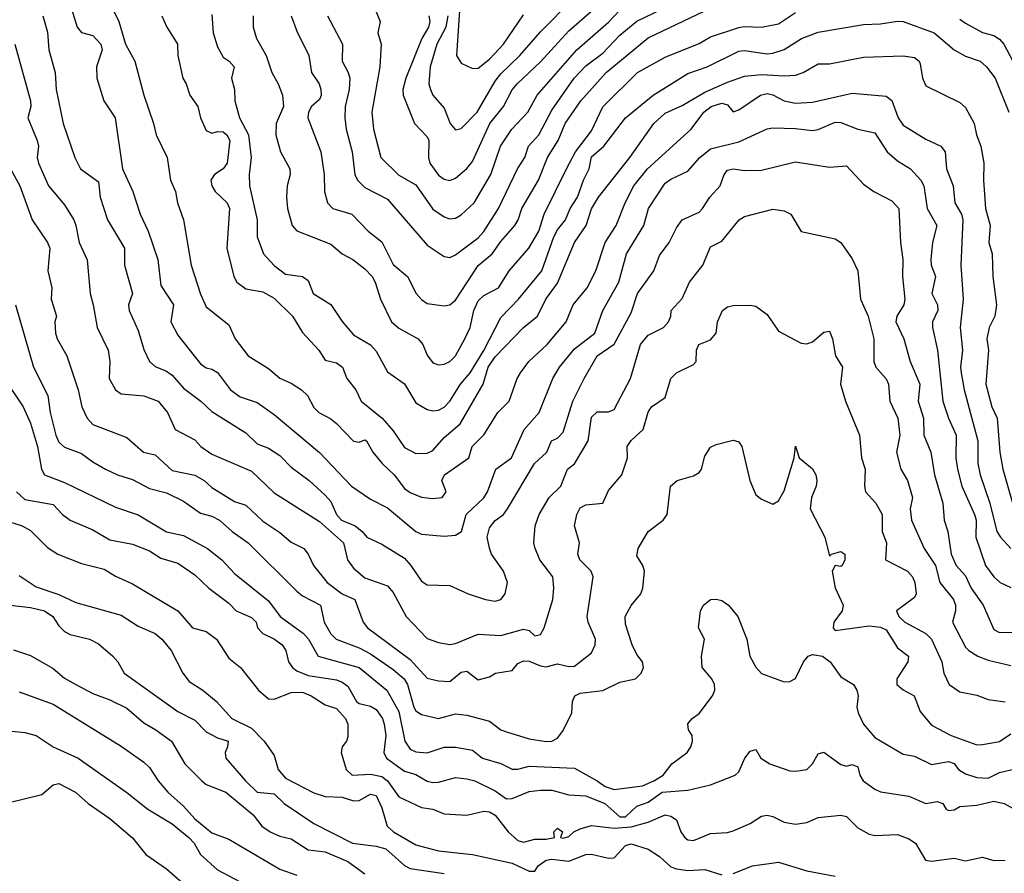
# Model space of a CAD drawing. Header units: metres. Extents: x -46681 to -43747, y -240911 to -237677.
# Tile 900 of 1056: x -44050 to -43963, y -239040 to -238965. Entities that reach past the tile are written whole.
import ezdxf

# ---------------------------------------------------------------- set-up
doc = ezdxf.new("R2010")
doc.units = ezdxf.units.M
doc.layers.add('CONTOUR_INDEX', color=1, linetype='Continuous')
doc.layers.add('CONTOUR_INTER', color=3, linetype='Continuous')

msp = doc.modelspace()

# ---------------------------------------------------------------- linework, layer by layer
at = {"layer": 'CONTOUR_INDEX'}
for points, elevation in [([(-44010.995, -238960.52), (-44011.515, -238968.02), (-44011.095, -238968.68), (-44010.095, -238969.155), (-44009.595, -238969.132), (-44008.595, -238968.356), (-44007.369, -238967.02), (-44005.595, -238964.416)], 105), ([(-44045.747, -238963.02), (-44044.984, -238965.52), (-44044.595, -238966), (-44043.595, -238966.239), (-44042.881, -238967.02), (-44042.78, -238967.52), (-44043.263, -238969.02), (-44043.244, -238970.02), (-44042.614, -238972.02), (-44041.624, -238973.52), (-44040.982, -238978.02), (-44040.047, -238980.02), (-44039.404, -238982.02), (-44038.711, -238983.52), (-44037.843, -238986.02), (-44037.595, -238988.304), (-44036.471, -238990.02), (-44036.719, -238991.52), (-44036.095, -238992.704), (-44034.095, -238995.212), (-44033.595, -238995.584), (-44033.095, -238995.691), (-44032.595, -238995.99), (-44031.453, -238997.52), (-44030.595, -238998.147), (-44029.095, -238998.649), (-44027.595, -238999.681), (-44023.595, -239003.043), (-44020.779, -239006.02), (-44019.095, -239007.165), (-44017.595, -239007.942), (-44015.095, -239010.026), (-44014.595, -239010.265), (-44012.595, -239010.443), (-44011.595, -239010.343), (-44011.075, -239010.02), (-44010.659, -239008.52), (-44009.095, -239007.042), (-44008.754, -239006.52), (-44008.043, -239004.52), (-44006.653, -239003.52), (-44005.542, -239001.02), (-44004.217, -238999.52), (-44002.99, -238996.52), (-44002.405, -238995.52), (-44001.095, -238993.887), (-43999.297, -238992.52), (-43998.593, -238990.52), (-43997.173, -238988.02), (-43996.497, -238985.52), (-43994.981, -238983.02), (-43994.566, -238981.52), (-43993.095, -238979.29), (-43992.595, -238978.931), (-43991.095, -238978.217), (-43990.046, -238977.02), (-43989.095, -238976.253), (-43986.595, -238975.625), (-43984.095, -238974.493), (-43983.595, -238974.4), (-43981.595, -238974.447), (-43980.095, -238974.633), (-43979.595, -238974.538), (-43978.095, -238973.894), (-43977.595, -238973.922), (-43976.095, -238974.517), (-43974.595, -238974.833), (-43973.492, -238976.52), (-43972.595, -238977.311), (-43971.454, -238978.02), (-43970.536, -238979.02), (-43970.27, -238979.52), (-43969.974, -238981.52), (-43969.109, -238983.02), (-43969.506, -238984.52), (-43969.66, -238986.02), (-43969.618, -238986.52), (-43969.251, -238987.52), (-43969.549, -238989.02), (-43969.065, -238990.02), (-43969.047, -238990.52), (-43969.497, -238991.52), (-43969.504, -238992.02), (-43969.062, -238994.02), (-43968.595, -238998.513), (-43968.102, -239000.02), (-43967.427, -239001.52), (-43967.444, -239003.52), (-43967.303, -239004.52), (-43966.924, -239006.02), (-43965.788, -239008.52), (-43965.663, -239009.02), (-43965.695, -239010.52), (-43964.82, -239013.02), (-43964.095, -239014.024), (-43963.521, -239014.52), (-43962.595, -239014.946)], 115), ([(-44026.094, -238964.52), (-44025.595, -238965.863), (-44024.522, -238968.02), (-44024.297, -238969.52), (-44023.619, -238970.52), (-44023.462, -238971.02), (-44023.43, -238971.52), (-44023.595, -238971.894), (-44024.288, -238972.52), (-44024.558, -238973.02), (-44024.607, -238973.52), (-44023.459, -238976.52), (-44023.182, -238978.52), (-44023.161, -238980.02), (-44022.892, -238981.02), (-44022.4, -238981.52), (-44020.725, -238982.02), (-44019.286, -238983.52), (-44018.095, -238984.45), (-44017.095, -238986.451), (-44015.833, -238987.52), (-44015.051, -238989.02), (-44014.595, -238989.558), (-44014.095, -238989.894), (-44012.595, -238990.1), (-44012.095, -238990.011), (-44011.595, -238989.618), (-44009.595, -238986.547), (-44008.344, -238985.52), (-44007.595, -238984.442), (-44006.355, -238983.02), (-44006.058, -238982.52), (-44005.736, -238981.52), (-44004.265, -238979.02), (-44003.463, -238977.02), (-44002.544, -238975.52), (-44001.903, -238974.02), (-44000.531, -238972.02), (-43998.295, -238969.52), (-43994.595, -238966.45), (-43989.595, -238964.087)], 110), ([(-44051.415, -238996.52), (-44049.727, -238999.02), (-44049.095, -239000.469), (-44048.464, -239002.52), (-44048.114, -239004.52), (-44047.857, -239005.02), (-44046.095, -239005.7), (-44041.595, -239007.862), (-44039.595, -239008.541), (-44037.095, -239010.04), (-44035.595, -239010.367), (-44033.481, -239011.52), (-44032.215, -239012.52), (-44031.095, -239013.716), (-44028.095, -239016.138), (-44027.057, -239017.52), (-44025.015, -239019.02), (-44024.552, -239019.52), (-44023.722, -239021.02), (-44020.095, -239022.032), (-44017.663, -239024.02), (-44016.595, -239025.902), (-44016.048, -239028.52), (-44015.595, -239029.238), (-44015.095, -239029.464), (-44014.095, -239029.549), (-44012.595, -239029.046), (-44011.595, -239029.037), (-44010.095, -239029.31), (-44009.211, -239030.02), (-44007.595, -239030.5), (-44006.595, -239030.997), (-44006.095, -239030.997), (-44005.095, -239030.716), (-44001.095, -239030.915), (-43999.095, -239032.005), (-43998.39, -239032.52), (-43997.595, -239032.778), (-43995.095, -239032.461), (-43994.094, -239032.02), (-43993.272, -239031.52), (-43992.516, -239030.52), (-43991.136, -239029.52), (-43990.813, -239029.02), (-43990.68, -239028.52), (-43990.7, -239028.02), (-43991.035, -239027.52), (-43991.095, -239026.997), (-43990.707, -239026.52), (-43990.095, -239026.081), (-43988.916, -239024.52), (-43988.711, -239024.02), (-43988.742, -239023.52), (-43988.983, -239023.02), (-43989.819, -239022.02), (-43989.888, -239021.02), (-43989.619, -239019.52), (-43990.143, -239018.52), (-43989.987, -239017.02), (-43989.707, -239016.52), (-43989.095, -239016.029), (-43988.595, -239015.982), (-43988.095, -239016.114), (-43987.51, -239016.52), (-43986.672, -239017.52), (-43985.88, -239019.52), (-43985.621, -239021.02), (-43985.095, -239021.98), (-43984.595, -239022.547), (-43982.595, -239023.279), (-43982.095, -239023.255), (-43981.595, -239022.991), (-43980.883, -239021.52), (-43980.475, -239021.02), (-43980.095, -239020.874), (-43979.206, -239021.02), (-43978.546, -239021.52), (-43977.595, -239022.834), (-43976.486, -239023.52), (-43976.19, -239024.02), (-43976.07, -239024.52), (-43976.168, -239025.52), (-43976.069, -239026.02), (-43975.595, -239027.006), (-43974.595, -239028.208), (-43972.095, -239029.664), (-43971.095, -239029.845), (-43969.595, -239030.578), (-43968.095, -239030.3), (-43967.595, -239030.497), (-43967.202, -239031.02), (-43966.595, -239031.388), (-43965.595, -239031.723), (-43964.595, -239031.785), (-43963.595, -239031.277), (-43962.095, -239030.936)], 120), ([(-44050.595, -239020.469), (-44049.095, -239020.952), (-44047.095, -239022.097), (-44046.095, -239022.958), (-44045.095, -239023.53), (-44043.595, -239024.322), (-44042.095, -239024.865), (-44040.595, -239025.595), (-44039.095, -239026.912), (-44038.024, -239027.52), (-44036.66, -239028.52), (-44035.473, -239030.52), (-44033.983, -239032.02), (-44033.595, -239032.341), (-44031.865, -239033.02), (-44029.439, -239035.02), (-44028.687, -239036.02), (-44027.95, -239036.52), (-44027.095, -239036.894), (-44026.095, -239037.144), (-44024.595, -239038.093), (-44023.095, -239038.278), (-44021.095, -239039.127), (-44019.595, -239040.219)], 125)]:
    msp.add_lwpolyline(points, dxfattribs=dict(at, elevation=elevation))
at = {"layer": 'CONTOUR_INTER'}
for points, elevation in [([(-44012.278, -238964.52), (-44012.432, -238965.52), (-44013.25, -238967.02), (-44013.841, -238969.02), (-44013.936, -238970.52), (-44013.811, -238971.02), (-44013.591, -238971.52), (-44012.595, -238972.669), (-44012.067, -238974.02), (-44011.595, -238974.591), (-44011.095, -238974.451), (-44009.691, -238973.02), (-44008.095, -238970.292), (-44007.595, -238969.638), (-44005.903, -238968.02), (-44004.095, -238965.919), (-44001.25, -238963.02)], 106), ([(-44042.039, -238963.52), (-44041.295, -238965.02), (-44040.713, -238967.02), (-44039.874, -238968.52), (-44039.102, -238971.52), (-44038.241, -238974.02), (-44038.015, -238975.02), (-44037.037, -238977.02), (-44036.729, -238979.02), (-44036.309, -238980.02), (-44036.113, -238981.02), (-44035.595, -238982.52), (-44034.925, -238986.52), (-44034.095, -238989.069), (-44033.595, -238990.202), (-44031.595, -238991.77), (-44031.028, -238993.02), (-44029.883, -238994.52), (-44028.095, -238995.648), (-44027.095, -238996.494), (-44026.095, -238996.931), (-44025.192, -238997.52), (-44024.648, -238998.02), (-44024.095, -238999.076), (-44023.662, -238999.52), (-44022.595, -239000.085), (-44022.095, -239000.494), (-44020.595, -239002.033), (-44020.095, -239002.146), (-44019.595, -239001.937), (-44019.452, -239002.02), (-44018.879, -239003.02), (-44018.066, -239004.02), (-44017.011, -239005.02), (-44016.095, -239006.23), (-44015.595, -239006.579), (-44014.595, -239006.977), (-44013.595, -239007.112), (-44012.776, -239007.02), (-44012.422, -239006.52), (-44012.807, -239005.52), (-44012.549, -239005.02), (-44010.41, -239003.52), (-44010.114, -239002.52), (-44009.095, -239001.495), (-44007.861, -238999.52), (-44006.854, -238998.52), (-44006.16, -238996.52), (-44005.848, -238996.02), (-44005.126, -238995.02), (-44003.511, -238993.52), (-44001.83, -238991.52), (-44001.209, -238990.02), (-43999.981, -238988.52), (-43999.208, -238987.02), (-43998.382, -238984.52), (-43997.407, -238983.02), (-43996.628, -238981.02), (-43995.871, -238979.52), (-43994.649, -238978.02), (-43990.788, -238974.52), (-43989.677, -238973.02), (-43989.043, -238972.52), (-43988.095, -238972.234), (-43987.595, -238972.37), (-43987.095, -238972.996), (-43986.595, -238972.801), (-43984.677, -238971.52), (-43984.095, -238971.368), (-43983.595, -238971.494), (-43982.595, -238972.022), (-43981.595, -238972.227), (-43980.095, -238972.137), (-43976.595, -238971.333), (-43973.595, -238971.612), (-43973.095, -238971.978), (-43972.536, -238973.52), (-43972.095, -238974.155), (-43970.095, -238975.405), (-43968.781, -238976.02), (-43968.38, -238976.52), (-43968.274, -238978.02), (-43967.669, -238979.52), (-43967.53, -238981.02), (-43966.958, -238982.02), (-43966.826, -238982.52), (-43967.003, -238986.52), (-43966.81, -238989.52), (-43967.073, -238992.02), (-43966.872, -238994.02), (-43967.031, -238995.52), (-43966.975, -238996.02), (-43966.71, -238997.52), (-43965.518, -239002.02), (-43965.502, -239004.02), (-43965.295, -239005.02), (-43964.445, -239007.52), (-43963.824, -239010.02), (-43963.515, -239010.52), (-43962.595, -239011.504)], 114), ([(-44029.43, -238964.52), (-44029.453, -238965.52), (-44029.161, -238966.52), (-44028.304, -238968.02), (-44027.791, -238969.52), (-44027.225, -238970.52), (-44026.862, -238971.52), (-44026.78, -238972.52), (-44027.405, -238974.02), (-44027.431, -238975.02), (-44027.038, -238976.52), (-44026.216, -238978.02), (-44026.185, -238978.52), (-44026.45, -238979.52), (-44026.516, -238980.52), (-44026.4, -238981.52), (-44025.99, -238983.02), (-44025.595, -238983.479), (-44022.595, -238984.662), (-44021.595, -238985.508), (-44020.637, -238986.02), (-44019.595, -238986.856), (-44018.947, -238987.52), (-44018.677, -238988.02), (-44018.201, -238989.52), (-44017.248, -238991.52), (-44016.595, -238992.085), (-44014.883, -238993.02), (-44014.466, -238993.52), (-44014.095, -238994.453), (-44013.595, -238995.139), (-44013.095, -238995.315), (-44012.595, -238995.262), (-44012.095, -238995.029), (-44011.595, -238994.515), (-44010.774, -238993.02), (-44010.298, -238992.02), (-44009.963, -238990.52), (-44009.595, -238989.667), (-44009.095, -238989.201), (-44007.804, -238988.52), (-44006.859, -238987.02), (-44005.117, -238985.02), (-44004.25, -238983.52), (-44003.771, -238982.02), (-44001.812, -238978.02), (-44000.993, -238976.52), (-43999.595, -238974.651), (-43998.595, -238972.541), (-43995.539, -238969.52), (-43993.095, -238968.171), (-43990.095, -238966.963), (-43989.095, -238966.366), (-43986.595, -238965.545), (-43986.095, -238965.456), (-43984.595, -238965.517), (-43983.095, -238965.237), (-43981.595, -238964.235)], 111), ([(-44022.878, -238964.52), (-44021.576, -238967.02), (-44021.592, -238968.52), (-44021.053, -238969.52), (-44020.928, -238970.02), (-44020.987, -238971.02), (-44021.338, -238972.52), (-44021.369, -238973.52), (-44021.238, -238974.52), (-44020.703, -238976.52), (-44020.47, -238978.52), (-44020.237, -238979.02), (-44019.595, -238979.656), (-44017.595, -238980.703), (-44014.095, -238984.766), (-44012.595, -238985.755), (-44012.095, -238985.838), (-44011.595, -238985.621), (-44009.595, -238984.109), (-44009.095, -238983.548), (-44007.807, -238981.52), (-44006.123, -238978.02), (-44005.469, -238977.02), (-44005.14, -238976.02), (-44004.231, -238975.02), (-44003.095, -238972.853), (-44001.119, -238970.02), (-44000.095, -238968.94), (-43998.595, -238967.806), (-43997.095, -238966.232), (-43995.595, -238964.988), (-43992.527, -238963.52)], 109), ([(-44018.664, -238964.02), (-44018.227, -238965.02), (-44018.431, -238966.02), (-44018.152, -238967.02), (-44018.281, -238969.02), (-44018.974, -238973.02), (-44018.828, -238974.52), (-44018.177, -238977.02), (-44016.595, -238978.581), (-44015.095, -238979.422), (-44013.595, -238981.59), (-44012.595, -238982.268), (-44012.095, -238982.44), (-44011.595, -238982.363), (-44011.095, -238982.071), (-44009.934, -238981.02), (-44008.472, -238978.52), (-44007.626, -238976.02), (-44006.628, -238974.52), (-44005.209, -238973.02), (-44004.376, -238971.52), (-44000.884, -238967.52), (-43998.095, -238965.072), (-43997.095, -238964.004)], 108), ([(-44013.942, -238964.52), (-44013.842, -238965.02), (-44013.981, -238965.52), (-44014.565, -238966.52), (-44015.984, -238970.02), (-44016.235, -238971.02), (-44016.202, -238971.52), (-44015.223, -238974.02), (-44014.095, -238975.205), (-44013.944, -238975.52), (-44013.976, -238977.02), (-44013.844, -238977.52), (-44013.095, -238978.569), (-44012.595, -238978.941), (-44012.095, -238979.062), (-44011.595, -238978.846), (-44010.595, -238977.994), (-44010.095, -238977.37), (-44008.572, -238974.02), (-44007.35, -238972.52), (-44006.595, -238971.039), (-44006.164, -238970.52), (-44004.095, -238968.569), (-44001.595, -238965.833), (-43999.497, -238964.02)], 107), ([(-44048.015, -238964.52), (-44047.595, -238965.968), (-44047.472, -238967.52), (-44046.901, -238969.52), (-44046.826, -238971.02), (-44046.222, -238974.02), (-44045.168, -238977.02), (-44044.689, -238978.02), (-44043.095, -238979.172), (-44042.951, -238980.52), (-44042.286, -238982.52), (-44040.784, -238985.02), (-44040.791, -238986.52), (-44040.08, -238989.02), (-44040.434, -238990.02), (-44040.376, -238990.52), (-44039.595, -238992.276), (-44039.095, -238993.961), (-44038.599, -238995.02), (-44038.095, -238995.458), (-44037.095, -238995.866), (-44036.595, -238996.225), (-44035.595, -238997.36), (-44034.052, -238998.52), (-44033.095, -238999.431), (-44030.095, -239001.31), (-44029.095, -239002.27), (-44028.095, -239002.655), (-44027.095, -239003.324), (-44026.095, -239004.334), (-44024.515, -239005.52), (-44023.095, -239006.802), (-44022.595, -239007.375), (-44022.093, -239008.52), (-44021.641, -239009.02), (-44020.44, -239009.52), (-44019.812, -239010.02), (-44019.423, -239010.52), (-44018.095, -239011.126), (-44016.095, -239012.382), (-44015.523, -239013.02), (-44014.595, -239014.407), (-44014.095, -239014.726), (-44012.095, -239014.786), (-44010.479, -239015.52), (-44008.953, -239016.02), (-44008.095, -239016.163), (-44007.595, -239016.022), (-44007.196, -239015.52), (-44007.014, -239014.52), (-44007.37, -239013.52), (-44008.407, -239012.02), (-44008.595, -239011.484), (-44008.793, -239010.52), (-44008.595, -239009.699), (-44008.095, -239009.054), (-44007.354, -239008.52), (-44006.993, -239008.02), (-44004.627, -239004.02), (-44003.528, -239003.02), (-44003.109, -239002.02), (-44002.595, -239001.769), (-44002.095, -239001.253), (-44001.24, -238998.52), (-44000.241, -238996.52), (-43999.095, -238994.513), (-43997.595, -238993.485), (-43996.095, -238990.715), (-43995.542, -238989.02), (-43994.097, -238987.02), (-43993.595, -238985.657), (-43992.725, -238984.52), (-43992.095, -238983.23), (-43991.595, -238982.521), (-43990.095, -238981.848), (-43989.786, -238981.52), (-43989.162, -238980.52), (-43988.239, -238979.52), (-43987.897, -238978.52), (-43987.595, -238978.141), (-43987.095, -238978.024), (-43986.095, -238978.156), (-43984.595, -238978.146), (-43981.595, -238977.388), (-43978.595, -238977.857), (-43977.095, -238977.744), (-43975.595, -238979.362), (-43974.691, -238980.02), (-43973.095, -238980.828), (-43972.461, -238981.52), (-43972.324, -238984.52), (-43972.114, -238986.02), (-43972.166, -238987.52), (-43971.948, -238989.52), (-43972.032, -238990.02), (-43972.645, -238991.02), (-43972.725, -238991.52), (-43972.034, -238993.02), (-43971.483, -238995.02), (-43970.624, -238997.02), (-43970.783, -238998.52), (-43970.311, -239000.02), (-43970.276, -239001.52), (-43969.645, -239003.02), (-43969.319, -239005.02), (-43968.587, -239007.52), (-43968.471, -239009.02), (-43968.16, -239010.02), (-43967.861, -239012.02), (-43967.429, -239013.02), (-43966.595, -239013.918), (-43966.095, -239015.029), (-43965.047, -239016.52), (-43964.095, -239018.657), (-43963.595, -239018.94), (-43961.595, -239018.893)], 116), ([(-44037.499, -238964.52), (-44037.095, -238965.457), (-44036.116, -238967.02), (-44036.082, -238968.02), (-44035.654, -238970.02), (-44035.359, -238970.52), (-44035.034, -238971.52), (-44034.316, -238972.52), (-44034.095, -238973.526), (-44033.595, -238974.628), (-44033.095, -238974.878), (-44032.595, -238974.72), (-44032.095, -238974.752), (-44031.775, -238975.02), (-44031.504, -238975.52), (-44031.724, -238977.52), (-44032.095, -238978.024), (-44032.844, -238978.52), (-44033.173, -238979.02), (-44033.079, -238979.52), (-44032.809, -238980.02), (-44031.731, -238981.02), (-44031.522, -238981.52), (-44031.753, -238985.02), (-44031.144, -238987.52), (-44030.895, -238988.02), (-44030.095, -238988.602), (-44028.595, -238988.879), (-44027.595, -238989.426), (-44025.965, -238991.02), (-44025.095, -238992.468), (-44023.651, -238994.02), (-44023.095, -238994.894), (-44022.095, -238995.148), (-44021.571, -238995.52), (-44021.187, -238996.52), (-44020.374, -238997.52), (-44019.907, -238998.52), (-44018.062, -239000.02), (-44017.095, -239001.141), (-44016.095, -239002.621), (-44015.095, -239003.132), (-44014.095, -239003.096), (-44013.595, -239002.86), (-44012.595, -239001.735), (-44011.173, -239000.52), (-44009.137, -238997.02), (-44008.695, -238995.52), (-44008.095, -238994.615), (-44005.579, -238992.02), (-44004.365, -238991.02), (-44003.62, -238989.52), (-44002.595, -238988.106), (-44001.092, -238984.52), (-44000.065, -238983.02), (-43999.595, -238981.534), (-43998.987, -238980.52), (-43996.212, -238977.02), (-43994.095, -238974.028), (-43993.095, -238973.113), (-43991.595, -238972.416), (-43989.595, -238971.258), (-43987.595, -238970.362), (-43986.095, -238969.851), (-43984.595, -238969.685), (-43982.595, -238969.826), (-43981.595, -238969.756), (-43980.904, -238969.52), (-43979.595, -238968.755), (-43978.595, -238968.767), (-43975.595, -238968.175), (-43972.095, -238968.056), (-43971.095, -238968.198), (-43970.694, -238968.52), (-43970.595, -238968.76), (-43970.392, -238970.02), (-43970.095, -238970.693), (-43967.095, -238972.153), (-43966.595, -238972.592), (-43965.832, -238974.02), (-43965.634, -238975.02), (-43965.245, -238976.02), (-43964.973, -238977.52), (-43965.017, -238979.02), (-43964.823, -238981.52), (-43964.428, -238983.02), (-43964.539, -238984.52), (-43964.232, -238985.52), (-43964.18, -238987.52), (-43963.86, -238990.02), (-43963.995, -238991.02), (-43964.499, -238992.02), (-43964.713, -238993.02), (-43964.554, -238994.02), (-43964.795, -238997.02), (-43964.263, -238999.02), (-43963.806, -239000.02), (-43963.563, -239003.02), (-43963.291, -239004.52), (-43962.294, -239008.02)], 113), ([(-44033.095, -238964.397), (-44032.96, -238966.02), (-44032.595, -238967.246), (-44032.095, -238968.153), (-44031.568, -238968.52), (-44031.134, -238969.02), (-44031.35, -238970.02), (-44031.077, -238971.02), (-44031.047, -238972.02), (-44030.647, -238973.52), (-44029.867, -238975.02), (-44029.606, -238977.02), (-44029.794, -238978.52), (-44029.763, -238979.52), (-44029.08, -238982.52), (-44029.078, -238984.02), (-44028.53, -238985.52), (-44027.595, -238986.537), (-44026.595, -238987.306), (-44025.095, -238987.508), (-44024.595, -238987.883), (-44024.144, -238989.02), (-44022.595, -238989.98), (-44021.595, -238991.476), (-44020.595, -238992.665), (-44019.095, -238993.55), (-44018.595, -238994.105), (-44017.595, -238995.919), (-44016.095, -238996.979), (-44015.095, -238998.674), (-44014.095, -238999.25), (-44013.595, -238999.385), (-44013.095, -238999.313), (-44012.595, -238999.042), (-44012.095, -238998.512), (-44011.163, -238997.02), (-44010.296, -238996.02), (-44009.095, -238994.06), (-44007.595, -238991.147), (-44006.021, -238989.52), (-44003.975, -238987.02), (-44002.918, -238984.02), (-44002.595, -238983.395), (-44001.889, -238982.52), (-44001.466, -238981.52), (-44000.829, -238980.52), (-44000.312, -238979.02), (-43999.795, -238978.02), (-43999.595, -238976.948), (-43998.494, -238976.02), (-43996.589, -238973.52), (-43994.151, -238971.52), (-43991.095, -238969.594), (-43989.381, -238969.02), (-43986.595, -238967.63), (-43986.095, -238967.58), (-43984.095, -238967.876), (-43983.595, -238967.81), (-43982.595, -238967.502), (-43981.071, -238966.52), (-43979.595, -238965.95), (-43975.595, -238965.268), (-43974.095, -238965.216), (-43972.595, -238964.977), (-43972.082, -238965.02), (-43969.354, -238966.02), (-43967.595, -238967.505), (-43966.595, -238968.076), (-43965.303, -238968.52), (-43964.742, -238969.02), (-43963.974, -238970.02), (-43962.775, -238973.02)], 112), ([(-43967.095, -238964.805), (-43966.595, -238965.17), (-43965.095, -238965.975), (-43964.095, -238966.243), (-43963.595, -238966.566), (-43963.216, -238967.02), (-43962.16, -238969.02)], 111), ([(-44050.459, -238967.02), (-44049.083, -238972.02), (-44049.048, -238972.52), (-44049.331, -238973.52), (-44048.503, -238975.52), (-44048.392, -238976.02), (-44048.489, -238977.02), (-44048.381, -238977.52), (-44047.496, -238979.52), (-44046.095, -238981.19), (-44045.261, -238982.52), (-44045.077, -238983.02), (-44044.784, -238984.52), (-44044.095, -238986.033), (-44043.839, -238989.02), (-44043.55, -238990.02), (-44043.222, -238992.02), (-44042.237, -238994.02), (-44042.09, -238995.02), (-44042.145, -238996.52), (-44041.595, -238997.505), (-44041.095, -238997.868), (-44039.095, -238998.047), (-44037.823, -238998.52), (-44037.004, -238999.52), (-44036.326, -239001.02), (-44034.595, -239001.937), (-44034.073, -239002.52), (-44033.095, -239003.188), (-44029.595, -239004.694), (-44027.595, -239006.621), (-44023.595, -239009.123), (-44021.471, -239011.02), (-44021.107, -239012.52), (-44020.595, -239013.241), (-44019.595, -239014.12), (-44017.595, -239014.822), (-44017.095, -239015.411), (-44015.948, -239017.52), (-44014.095, -239019.447), (-44013.095, -239019.809), (-44012.095, -239019.979), (-44011.595, -239019.887), (-44009.595, -239019.072), (-44007.595, -239019.191), (-44005.595, -239018.641), (-44005.095, -239018.76), (-44004.595, -239019.233), (-44004.095, -239019.094), (-44003.764, -239018.52), (-44003.011, -239016.02), (-44002.92, -239015.02), (-44002.994, -239014.02), (-44004.156, -239012.52), (-44004.595, -239011.419), (-44004.673, -239011.02), (-44004.575, -239009.52), (-44004.223, -239008.52), (-44003.331, -239007.02), (-44002.3, -239006.02), (-44001.707, -239004.52), (-44001.095, -239004.034), (-43999.885, -239002.02), (-43999.595, -238999.942), (-43999.095, -238999.467), (-43998.095, -238999.472), (-43997.595, -238999.261), (-43996.154, -238996.52), (-43995.261, -238993.52), (-43994.595, -238992.709), (-43993.235, -238992.02), (-43992.792, -238991.52), (-43992.595, -238991.02), (-43992.564, -238990.52), (-43991.595, -238989.472), (-43990.934, -238988.02), (-43989.757, -238986.52), (-43989.095, -238984.886), (-43988.095, -238984.4), (-43986.573, -238982.52), (-43986.095, -238982.221), (-43983.595, -238981.579), (-43982.595, -238981.734), (-43982.007, -238982.02), (-43981.095, -238983.546), (-43978.095, -238984.198), (-43977.583, -238984.52), (-43976.595, -238985.956), (-43976.095, -238987.013), (-43975.845, -238989.52), (-43975.17, -238991.02), (-43974.69, -238993.02), (-43974.694, -238995.02), (-43974.494, -238995.52), (-43973.595, -238996.535), (-43973.384, -238997.02), (-43973.282, -238998.52), (-43972.56, -239000.02), (-43972.394, -239001.52), (-43972.688, -239003.02), (-43972.29, -239004.52), (-43971.704, -239005.52), (-43971.259, -239007.02), (-43971.475, -239008.02), (-43971.35, -239009.02), (-43970.249, -239011.52), (-43969.244, -239013.02), (-43968.847, -239014.52), (-43967.652, -239016.02), (-43967.477, -239016.52), (-43967.466, -239017.02), (-43967.745, -239018.02), (-43966.595, -239020.213), (-43966.308, -239020.52), (-43965.494, -239021.02), (-43964.595, -239021.373), (-43962.595, -239021.836)], 117), ([(-44050.844, -238978.02), (-44050.02, -238979.52), (-44048.949, -238982.52), (-44047.601, -238984.52), (-44047.385, -238985.02), (-44047.575, -238987.02), (-44047.219, -238988.52), (-44047.278, -238989.52), (-44046.785, -238991.02), (-44046.947, -238991.52), (-44046.885, -238992.52), (-44046.749, -238993.02), (-44045.888, -238994.52), (-44044.874, -238997.52), (-44044.547, -238999.02), (-44044.081, -239000.02), (-44043.595, -239000.578), (-44040.595, -239001.714), (-44039.119, -239003.02), (-44038.095, -239003.247), (-44036.595, -239004.625), (-44034.595, -239005.043), (-44033.757, -239005.52), (-44033.095, -239006.14), (-44031.095, -239007.372), (-44030.095, -239007.681), (-44028.595, -239009.106), (-44027.095, -239010.102), (-44026.095, -239010.951), (-44024.973, -239011.52), (-44024.595, -239012.011), (-44024.118, -239013.02), (-44022.916, -239014.52), (-44021.595, -239015.526), (-44020.465, -239016.02), (-44019.741, -239018.02), (-44019.353, -239018.52), (-44015.595, -239021.325), (-44014.095, -239022.958), (-44013.095, -239023.207), (-44012.095, -239023.254), (-44011.095, -239022.422), (-44010.595, -239022.354), (-44009.595, -239023.093), (-44008.595, -239022.832), (-44008.068, -239022.52), (-44006.595, -239022.287), (-44006.095, -239021.668), (-44005.595, -239021.443), (-44005.095, -239021.449), (-44004.095, -239021.879), (-44003.595, -239021.949), (-44002.595, -239021.696), (-44001.595, -239021.934), (-44001.095, -239021.908), (-43999.595, -239020.734), (-43999.278, -239020.02), (-43999.251, -239019.52), (-43999.884, -239018.02), (-43999.979, -239017.52), (-43999.437, -239014.02), (-43999.615, -239013.52), (-44000.623, -239012.52), (-44000.801, -239012.02), (-44000.658, -239011.02), (-44001.081, -239009.52), (-44000.895, -239008.52), (-44000.595, -239007.93), (-44000.095, -239007.676), (-43998.595, -239007.517), (-43998.095, -239006.404), (-43996.907, -239005.02), (-43996.407, -239003.52), (-43996.455, -239002.52), (-43996.095, -239001.987), (-43995.025, -239001.02), (-43994.595, -238999.476), (-43994.302, -238999.02), (-43993.095, -238998.187), (-43992.595, -238996.507), (-43992.089, -238996.02), (-43990.595, -238995.292), (-43990.344, -238995.02), (-43990.313, -238994.02), (-43990.131, -238993.52), (-43989.095, -238993.107), (-43988.595, -238992.523), (-43988.463, -238991.52), (-43988.022, -238990.52), (-43987.595, -238990.192), (-43987.095, -238990.08), (-43985.595, -238990.045), (-43985.095, -238990.141), (-43984.095, -238990.871), (-43983.095, -238992.339), (-43981.095, -238993.396), (-43980.595, -238993.445), (-43980.095, -238993.287), (-43979.095, -238992.424), (-43978.595, -238992.333), (-43978.326, -238993.02), (-43978.049, -238994.52), (-43977.437, -238995.52), (-43977.613, -238997.02), (-43977.166, -238998.52), (-43975.941, -239001.52), (-43975.774, -239003.52), (-43975.456, -239004.52), (-43975.513, -239006.02), (-43975.411, -239006.52), (-43974.493, -239007.52), (-43973.936, -239008.52), (-43973.932, -239010.02), (-43973.572, -239011.02), (-43973.645, -239012.52), (-43971.713, -239013.52), (-43971.283, -239014.02), (-43971.055, -239014.52), (-43970.931, -239015.52), (-43971.095, -239015.851), (-43972.674, -239017.02), (-43972.483, -239017.52), (-43971.933, -239018.02), (-43970.095, -239019.017), (-43969.601, -239019.52), (-43968.677, -239021.52), (-43968.501, -239022.52), (-43968.048, -239023.52), (-43967.095, -239024.153), (-43965.595, -239024.449), (-43964.595, -239024.841), (-43963.095, -239025.058)], 118), ([(-44050.401, -238990.02), (-44048.834, -238995.52), (-44047.546, -238998.02), (-44047.341, -238999.52), (-44046.861, -239001.52), (-44046.595, -239002.122), (-44046.095, -239002.566), (-44044.595, -239003.126), (-44043.595, -239003.884), (-44042.462, -239004.52), (-44041.419, -239005.02), (-44040.095, -239005.444), (-44038.595, -239006.214), (-44037.095, -239006.603), (-44035.595, -239007.332), (-44034.095, -239008.393), (-44033.095, -239008.659), (-44032.415, -239009.02), (-44031.296, -239010.02), (-44029.877, -239011.02), (-44025.595, -239015.297), (-44025.095, -239015.697), (-44023.505, -239016.52), (-44023.189, -239018.02), (-44022.595, -239019.052), (-44022.116, -239019.52), (-44020.095, -239020.271), (-44019.095, -239020.807), (-44017.095, -239022.19), (-44016.12, -239023.02), (-44015.839, -239023.52), (-44015.276, -239025.52), (-44015.095, -239025.828), (-44014.595, -239026.178), (-44013.095, -239026.531), (-44011.595, -239026.114), (-44010.595, -239026.235), (-44008.595, -239026.749), (-44007.595, -239027.527), (-44007.095, -239027.704), (-44005.095, -239028.308), (-44003.595, -239028.539), (-44003.095, -239028.516), (-44002.595, -239028.259), (-44002.095, -239027.577), (-44001.322, -239026.02), (-44001.268, -239025.02), (-44001.062, -239024.52), (-44000.595, -239024.293), (-43998.595, -239024.038), (-43997.095, -239023.313), (-43995.699, -239023.02), (-43995.201, -239022.52), (-43995.014, -239022.02), (-43995.093, -239021.52), (-43995.595, -239020.866), (-43996, -239020.02), (-43996.595, -239018.206), (-43996.631, -239017.52), (-43996.095, -239016.541), (-43995.236, -239015.52), (-43995.073, -239015.02), (-43994.928, -239013.52), (-43995.069, -239013.02), (-43995.595, -239012.155), (-43995.47, -239011.52), (-43994.595, -239010.017), (-43993.263, -239009.02), (-43992.915, -239008.52), (-43992.626, -239006.02), (-43992.04, -239005.52), (-43990.595, -239005.093), (-43990.095, -239004.814), (-43989.9, -239004.52), (-43989.595, -239003.36), (-43989.095, -239002.573), (-43988.595, -239002.331), (-43987.095, -239001.961), (-43986.595, -239002.103), (-43986.316, -239002.52), (-43985.631, -239005.52), (-43985.095, -239006.773), (-43984.595, -239007.177), (-43983.595, -239007.595), (-43983.095, -239007.326), (-43982.595, -239006.421), (-43981.707, -239003.52), (-43981.595, -239002.486), (-43981.278, -239003.52), (-43980.095, -239004.486), (-43979.81, -239005.02), (-43979.703, -239005.52), (-43979.765, -239006.02), (-43980.194, -239007.02), (-43980.309, -239008.02), (-43978.996, -239010.52), (-43978.595, -239012.208), (-43978.408, -239012.02), (-43977.595, -239011.773), (-43977.236, -239012.02), (-43977.236, -239012.52), (-43977.486, -239013.02), (-43977.595, -239013.112), (-43978.095, -239013.016), (-43978.358, -239013.52), (-43978.095, -239014.978), (-43977.395, -239016.52), (-43977.489, -239017.02), (-43978.215, -239018.02), (-43978.273, -239018.52), (-43978.095, -239018.749), (-43975.095, -239018.331), (-43974.095, -239018.45), (-43973.595, -239018.703), (-43972.595, -239020.274), (-43971.614, -239021.02), (-43971.675, -239021.52), (-43972.654, -239023.02), (-43972.637, -239023.52), (-43972.095, -239024), (-43971.115, -239024.52), (-43970.595, -239025.897), (-43969.595, -239027.101), (-43967.857, -239028.02), (-43965.595, -239028.828), (-43965.095, -239028.799), (-43963.595, -239028.535), (-43962.595, -239027.883)], 119), ([(-44050.324, -239006.52), (-44049.595, -239007.202), (-44047.095, -239007.632), (-44046.258, -239008.52), (-44045.595, -239009.024), (-44043.595, -239009.869), (-44042.095, -239010.751), (-44040.095, -239011.127), (-44038.595, -239011.734), (-44037.595, -239012.358), (-44036.095, -239012.813), (-44034.595, -239013.843), (-44033.364, -239015.02), (-44031.595, -239016.352), (-44030.935, -239017.02), (-44029.595, -239017.608), (-44029.182, -239018.02), (-44029.069, -239018.52), (-44028.588, -239019.02), (-44027.559, -239019.52), (-44026.886, -239020.02), (-44026.569, -239020.52), (-44026.313, -239021.52), (-44025.971, -239022.02), (-44025.595, -239022.317), (-44024.595, -239022.72), (-44022.095, -239023.118), (-44021.595, -239023.309), (-44021.095, -239023.666), (-44020.33, -239025.02), (-44020.095, -239025.209), (-44019.095, -239025.43), (-44018.595, -239025.737), (-44018.027, -239026.52), (-44017.874, -239027.02), (-44017.725, -239028.02), (-44017.9, -239029.52), (-44017.685, -239030.02), (-44016.095, -239031.168), (-44015.095, -239031.47), (-44014.095, -239032.047), (-44013.595, -239032.171), (-44013.095, -239032.125), (-44011.595, -239031.711), (-44010.595, -239031.833), (-44009.886, -239032.02), (-44008.095, -239032.894), (-44007.095, -239033.609), (-44006.595, -239033.566), (-44005.095, -239032.963), (-44004.095, -239032.837), (-44003.095, -239032.855), (-44001.595, -239033.258), (-44000.095, -239033.346), (-43998.41, -239034.02), (-43997.095, -239035.182), (-43996.595, -239035.189), (-43995.595, -239034.241), (-43994.595, -239033.902), (-43993.354, -239033.02), (-43991.095, -239032.839), (-43989.095, -239032.362), (-43986.93, -239031.52), (-43986.595, -239031.21), (-43986.062, -239030.02), (-43985.595, -239029.387), (-43985.095, -239029.254), (-43984.645, -239030.02), (-43983.857, -239030.52), (-43982.095, -239031.134), (-43981.595, -239031.175), (-43980.595, -239031.014), (-43980.095, -239030.505), (-43979.595, -239029.64), (-43979.095, -239029.487), (-43977.595, -239030.588), (-43977.095, -239030.734), (-43976.595, -239030.58), (-43976.095, -239030.785), (-43975.918, -239031.52), (-43975.61, -239032.02), (-43974.595, -239032.765), (-43974.095, -239032.982), (-43971.595, -239033.372), (-43970.095, -239034.015), (-43969.095, -239033.854), (-43968.595, -239034.004), (-43968.304, -239034.52), (-43968.095, -239034.626), (-43967.595, -239034.586), (-43967.095, -239034.28), (-43965.595, -239034.175), (-43964.095, -239033.798), (-43963.171, -239034.02), (-43961.595, -239034.901)], 121), ([(-44051.595, -239008.971), (-44049.83, -239009.52), (-44049.095, -239009.93), (-44047.595, -239011.44), (-44046.665, -239012.02), (-44044.595, -239012.832), (-44042.595, -239013.343), (-44041.595, -239013.961), (-44040.095, -239014.631), (-44036.084, -239017.02), (-44034.801, -239018.52), (-44033.595, -239018.855), (-44032.678, -239019.52), (-44031.595, -239021.204), (-44030.56, -239022.02), (-44028.987, -239024.02), (-44028.095, -239024.779), (-44027.595, -239024.813), (-44026.095, -239024.227), (-44025.095, -239024.203), (-44024.333, -239024.52), (-44023.095, -239025.299), (-44022.095, -239025.642), (-44021.298, -239026.52), (-44021.085, -239027.02), (-44021.095, -239028.134), (-44021.211, -239028.52), (-44021.6, -239029.02), (-44021.687, -239029.52), (-44021.246, -239031.02), (-44020.704, -239031.52), (-44019.095, -239031.441), (-44018.095, -239031.65), (-44017.579, -239032.02), (-44016.595, -239033.432), (-44014.595, -239034.362), (-44013.595, -239034.532), (-44012.595, -239034.917), (-44010.595, -239035.041), (-44009.095, -239034.701), (-44008.595, -239034.741), (-44008.095, -239035.055), (-44006.956, -239036.52), (-44006.095, -239037.283), (-44005.595, -239037.434), (-44004.595, -239037.163), (-44003.595, -239037.174), (-44002.856, -239037.02), (-44002.906, -239036.52), (-44002.595, -239036.186), (-44002.164, -239036.52), (-44002.314, -239037.02), (-44002.095, -239037.09), (-44001.595, -239036.916), (-44001.153, -239036.52), (-44000.595, -239036.247), (-43999.595, -239035.974), (-43997.595, -239036.183), (-43996.095, -239036.086), (-43994.595, -239035.657), (-43993.095, -239035.017), (-43992.595, -239035.132), (-43992.095, -239035.466), (-43991.695, -239036.52), (-43991.359, -239037.02), (-43991.095, -239037.232), (-43990.595, -239037.269), (-43989.095, -239036.669), (-43987.595, -239036.571), (-43987.095, -239036.422), (-43985.595, -239035.789), (-43984.595, -239035.13), (-43984.095, -239035.062), (-43983.595, -239035.168), (-43982.595, -239035.657), (-43981.595, -239035.849), (-43980.595, -239035.693), (-43979.595, -239035.258), (-43977.595, -239035.036), (-43977.095, -239035.177), (-43976.095, -239036.151), (-43975.095, -239036.717), (-43974.595, -239036.834), (-43972.595, -239036.757), (-43971.595, -239037.138), (-43971.009, -239037.52), (-43970.117, -239039.02), (-43969.595, -239039.109), (-43967.595, -239038.83), (-43966.595, -239039.074), (-43965.095, -239038.753), (-43964.095, -239039.05), (-43963.095, -239039.028)], 122), ([(-44050.095, -239013.904), (-44048.595, -239014.909), (-44046.595, -239015.571), (-44045.095, -239016.287), (-44041.095, -239017.404), (-44039.595, -239018.373), (-44038.095, -239019.024), (-44037.505, -239019.52), (-44036.676, -239020.52), (-44035.639, -239022.52), (-44035.095, -239023.267), (-44033.885, -239024.02), (-44032.687, -239025.02), (-44031.317, -239026.52), (-44029.595, -239027.375), (-44028.478, -239028.52), (-44027.595, -239029.792), (-44027.232, -239031.02), (-44026.595, -239031.785), (-44024.095, -239033.066), (-44023.095, -239033.405), (-44021.595, -239033.456), (-44020.595, -239033.793), (-44020.095, -239033.76), (-44019.095, -239033.194), (-44018.595, -239033.319), (-44018.095, -239034.413), (-44017.624, -239036.02), (-44017.074, -239036.52), (-44015.095, -239037.657), (-44013.095, -239038.194), (-44010.095, -239038.516), (-44006.595, -239039.281), (-44005.095, -239039.981), (-44004.595, -239039.988), (-44004.285, -239039.52), (-44003.595, -239039.011), (-44003.095, -239038.937), (-44001.595, -239039.109), (-44000.095, -239038.531), (-43999.595, -239038.479), (-43998.095, -239038.856), (-43997.595, -239038.824), (-43996.595, -239037.711), (-43996.095, -239037.591), (-43994.595, -239038.052), (-43993.595, -239038.689), (-43992.595, -239039.602), (-43992.095, -239039.779), (-43991.095, -239039.932), (-43989.595, -239039.849), (-43988.095, -239040.315)], 123), ([(-44050.894, -239016.52), (-44049.095, -239016.724), (-44047.845, -239017.02), (-44047.105, -239017.52), (-44046.595, -239018.331), (-44046.095, -239018.835), (-44045.595, -239019.107), (-44043.879, -239019.52), (-44043.095, -239019.937), (-44041.819, -239021.02), (-44041.388, -239021.52), (-44040.822, -239022.52), (-44036.095, -239025.892), (-44034.595, -239026.674), (-44033.595, -239027.695), (-44032.595, -239028.223), (-44031.653, -239028.52), (-44031.694, -239029.02), (-44031.912, -239029.52), (-44031.864, -239030.02), (-44030.131, -239032.02), (-44029.095, -239033.006), (-44027.595, -239033.154), (-44026.697, -239034.02), (-44024.095, -239035.784), (-44020.668, -239037.52), (-44018.595, -239037.771), (-44017.735, -239038.02), (-44016.095, -239039.479), (-44015.595, -239039.766), (-44012.595, -239040.203)], 124), ([(-44050.095, -239024.176), (-44047.095, -239025.242), (-44041.095, -239028.968), (-44039.095, -239030.358), (-44038.595, -239030.83), (-44037.822, -239032.02), (-44036.974, -239033.02), (-44035.595, -239034.256), (-44034.595, -239035.366), (-44033.095, -239036.597), (-44031.595, -239037.179), (-44027.095, -239039.814), (-44025.595, -239040.342)], 126), ([(-44051.595, -239027.555), (-44049.595, -239027.764), (-44048.595, -239028.022), (-44047.079, -239029.02), (-44044.889, -239030.02), (-44040.595, -239033.038), (-44038.733, -239034.52), (-44036.595, -239035.823), (-44035.128, -239037.02), (-44034.654, -239037.52), (-44034.099, -239038.52), (-44032.595, -239039.858), (-44030.595, -239040.933)], 127), ([(-44051.095, -239033.963), (-44048.095, -239033.236), (-44047.095, -239032.363), (-44046.595, -239032.264), (-44045.123, -239033.02), (-44043.988, -239034.02), (-44042.095, -239035.337), (-44040.095, -239037.062), (-44038.924, -239038.52), (-44037.095, -239039.794), (-44035.689, -239041.02)], 128), ([(-43987.095, -239040.208), (-43985.382, -239039.52), (-43983.095, -239039.207), (-43980.595, -239039.971), (-43978.095, -239040.438)], 123)]:
    msp.add_lwpolyline(points, dxfattribs=dict(at, elevation=elevation))

doc.saveas('drawing.dxf')
